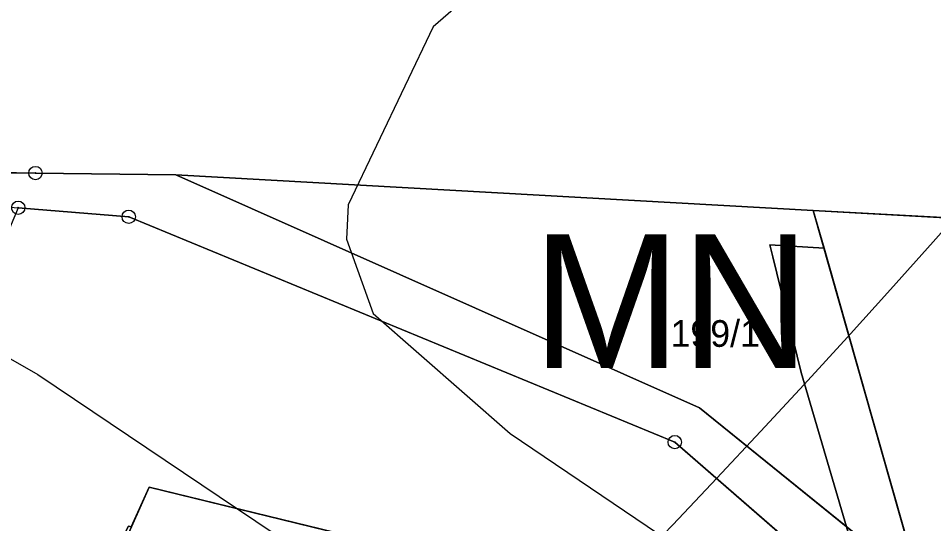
# Model space of a CAD drawing. Extents: x -706130 to -698555, y -971544 to -967260.
# Drawn here: x -703635.3 to -703566.8, y -970330.6 to -970292.8 of the extents above; entities that cross this region are included whole.
import ezdxf

# ---------------------------------------------------------------- set-up
doc = ezdxf.new("R2010")
doc.units = 0
for name, color, linetype in [('BPEJ hranice S', 7, 'Continuous'), ('BPEJ I-II trida ochrany S', 7, 'Continuous'), ('Docházková izochrona - VLAK N', 7, 'Continuous'), ('Hranice intravilán', 7, 'Continuous'), ('KN_Hranice_parcel', 7, 'Continuous'), ('KN_Parcelni cisla', 7, 'Continuous'), ('KN_Polygon parcely', 7, 'Continuous'), ('KN_POZEMKY_10_LESNI POZEMEK', 7, 'Continuous'), ('KN_POZEMKY_14_OSTATNI PLOCHA', 7, 'Continuous'), ('KN_POZEMKY_2_ORNA PUDA', 7, 'Continuous'), ('KN_POZEMKY_5_ZAHRADA', 7, 'Continuous'), ('KN_VYUZITI_17_ostatni plocha_ostatni komunikace', 7, 'Continuous'), ('KN_VYUZITI_26_ostatni plocha_jina plocha', 7, 'Continuous'), ('KN_Značky bodu BP', 7, 'Continuous'), ('Plochy lesní všeobecné S', 7, 'Continuous'), ('Plochy smíšené nezastavěného území všeobecné S', 7, 'Continuous'), ('Plochy smíšené obytné venkovské S', 7, 'Continuous'), ('Plochy zemědělské všeobecné CELEK S', 7, 'Continuous'), ('Regulační bloky v krajině S', 7, 'Continuous'), ('Regulační bloky zastavěné S', 7, 'Continuous'), ('Regulační kódy v krajině S', 7, 'Continuous'), ('VÝŠKOPIS_vrstevnice hlavní', 7, 'Continuous'), ('VÝŠKOPIS_vrstevnice zesílená', 7, 'Continuous'), ('Zastavene uzemi N', 7, 'Continuous'), ('Zastavene uzemi plochy N', 7, 'Continuous')]:
    doc.layers.add(name, color=color, linetype=linetype)

msp = doc.modelspace()

# ---------------------------------------------------------------- linework, layer by layer
at = {"layer": 'BPEJ hranice S'}
for points in [[(-703543.88, -970308.96), (-703575.83, -970307.17), (-703575.024, -970310.008), (-703579.078, -970309.754), (-703578.857, -970310.66), (-703576.752, -970319.302), (-703573.339, -970330.87), (-703571.796, -970336.097), (-703571.653, -970337.187), (-703571.145, -970341.063), (-703570.987, -970342.269), (-703545.4, -970365.134)], [(-703521.358, -970401.721), (-703526.313, -970392.115), (-703527.019, -970386.612), (-703527.598, -970382.095), (-703530.212, -970378.882), (-703530.266, -970378.816), (-703534.749, -970374.763), (-703545.4, -970365.134), (-703570.987, -970342.269), (-703571.145, -970341.063), (-703571.653, -970337.187), (-703571.796, -970336.097), (-703573.339, -970330.87), (-703576.752, -970319.302), (-703578.857, -970310.66), (-703579.078, -970309.754), (-703575.024, -970310.008), (-703575.83, -970307.17), (-703543.88, -970308.96), (-703535.054, -970310.407), (-703532.685, -970311.749), (-703530.488, -970312.577), (-703529.679, -970312.882), (-703524.71, -970314.755)], [(-703646.15, -970332.73), (-703632.252, -970340.643), (-703627.096, -970330.836), (-703626.888, -970330.882), (-703625.56, -970327.91), (-703593.92, -970335.61), (-703602.16, -970353.21), (-703603.047, -970353.01), (-703603.939, -970354.94), (-703602.51, -970355.27), (-703585.18, -970361.5), (-703583.066, -970363.468), (-703572.508, -970367.413), (-703570.83, -970366.66), (-703551.37, -970372.97), (-703530.212, -970378.882), (-703527.598, -970382.095), (-703527.019, -970386.612), (-703526.313, -970392.115), (-703521.358, -970401.721)], [(-703551.37, -970372.97), (-703570.83, -970366.66), (-703572.508, -970367.413), (-703583.066, -970363.468), (-703585.18, -970361.5), (-703602.51, -970355.27), (-703603.939, -970354.94), (-703603.047, -970353.01), (-703602.16, -970353.21), (-703593.92, -970335.61), (-703625.56, -970327.91), (-703626.888, -970330.882), (-703627.096, -970330.836), (-703632.252, -970340.643), (-703646.15, -970332.73)]]:
    msp.add_lwpolyline(points, dxfattribs=at)
at = {"layer": 'BPEJ I-II trida ochrany S'}
for p, q in [((-703543.88, -970308.96), (-703575.83, -970307.17)), ((-703575.024, -970310.008), (-703567.84, -970335.32))]:
    msp.add_line(p, q, dxfattribs=at)
msp.add_lwpolyline([(-703575.83, -970307.17), (-703575.024, -970310.008), (-703575.024, -970310.008)], dxfattribs=at)
at = {"layer": 'Docházková izochrona - VLAK N'}
msp.add_circle((-704165.451, -969778.767), 800, dxfattribs=at)
at = {"layer": 'Hranice intravilán'}
msp.add_lwpolyline([(-703506.95, -970413.21), (-703510.55, -970383.21), (-703519.27, -970381.94), (-703551.37, -970372.97), (-703570.83, -970366.66), (-703576.77, -970369.33), (-703585.18, -970361.5), (-703602.51, -970355.27), (-703602.16, -970353.21), (-703593.92, -970335.61), (-703625.56, -970327.91), (-703631.45, -970341.1), (-703646.15, -970332.73)], dxfattribs=at)
at = {"layer": 'KN_Hranice_parcel'}
for p, q in [((-703575.83, -970307.17), (-703623.56, -970304.51)), ((-703567.84, -970335.32), (-703575.83, -970307.17))]:
    msp.add_line(p, q, dxfattribs=at)
for points in [[(-703623.56, -970304.51), (-703634.06, -970304.37), (-703672.63, -970303.91)], [(-703623.56, -970304.51), (-703584.36, -970321.95), (-703567.84, -970335.32)], [(-703526.62, -970376.37), (-703586.2, -970324.53), (-703627.08, -970307.65), (-703635.35, -970306.97)], [(-703519.13, -970313.02), (-703543.88, -970308.96), (-703575.83, -970307.17)], [(-703631.45, -970341.1), (-703625.56, -970327.91), (-703593.92, -970335.61), (-703602.16, -970353.21)]]:
    msp.add_lwpolyline(points, dxfattribs=at)
at = {"layer": 'KN_Polygon parcely'}
for points in [[(-703575.83, -970307.17), (-703543.88, -970308.96), (-703519.13, -970313.02), (-703534.02, -970307.63), (-703565.14, -970278.41), (-703570.06, -970274.88), (-703590.14, -970267.18), (-703599.73, -970265.63), (-703609.71, -970264.02), (-703624.74, -970265.74), (-703731.89, -970278.02), (-703810.39, -970283.01), (-703832.17, -970298.91), (-703799.54, -970296.87), (-703763.35, -970295.57), (-703733.34, -970294.74), (-703702.74, -970299.14), (-703672.63, -970303.91), (-703634.06, -970304.37), (-703623.56, -970304.51)], [(-703634.06, -970304.37), (-703672.63, -970303.91), (-703635.35, -970306.97), (-703627.08, -970307.65), (-703586.2, -970324.53), (-703526.62, -970376.37), (-703520.6, -970377.03), (-703567.84, -970335.32), (-703584.36, -970321.95), (-703623.56, -970304.51)], [(-703567.84, -970335.32), (-703575.83, -970307.17), (-703623.56, -970304.51), (-703584.36, -970321.95)], [(-703625.56, -970327.91), (-703593.92, -970335.61), (-703602.16, -970353.21), (-703568.92, -970363.91), (-703550.58, -970370.54), (-703536.13, -970374.49), (-703526.62, -970376.37), (-703586.2, -970324.53), (-703627.08, -970307.65), (-703635.35, -970306.97), (-703646.15, -970332.73), (-703631.45, -970341.1)], [(-703602.16, -970353.21), (-703593.92, -970335.61), (-703625.56, -970327.91), (-703631.45, -970341.1), (-703632.23, -970342.86), (-703631.42, -970346.04), (-703629.04, -970347.16)]]:
    msp.add_lwpolyline(points, close=True, dxfattribs=at)
msp.add_lwpolyline([(-703101.77, -970393.29), (-703180.98, -970367.52), (-703222.41, -970359.09), (-703238.4, -970354.77), (-703282.08, -970349.74), (-703302.56, -970346.95), (-703344.42, -970343.17), (-703393.17, -970334.04), (-703414.53, -970329.99), (-703464.62, -970329.07), (-703507.08, -970316.99), (-703519.13, -970313.02), (-703543.88, -970308.96), (-703575.83, -970307.17), (-703567.84, -970335.32), (-703520.6, -970377.03), (-703394.73, -970395.4), (-703351.24, -970400.63), (-703308.86, -970406.89), (-703299.83, -970408.91), (-703222.69, -970421.09), (-703201.65, -970428.27), (-703127.84, -970453.09)], dxfattribs=at)
at = {"layer": 'KN_POZEMKY_10_LESNI POZEMEK'}
for p, q in [((-703634.06, -970304.37), (-703672.63, -970303.91)), ((-703623.56, -970304.51), (-703634.06, -970304.37)), ((-703575.83, -970307.17), (-703623.56, -970304.51)), ((-703635.35, -970306.97), (-703627.08, -970307.65)), ((-703627.08, -970307.65), (-703586.2, -970324.53)), ((-703543.88, -970308.96), (-703575.83, -970307.17)), ((-703586.2, -970324.53), (-703526.62, -970376.37)), ((-703625.56, -970327.91), (-703631.45, -970341.1)), ((-703593.92, -970335.61), (-703625.56, -970327.91))]:
    msp.add_line(p, q, dxfattribs=at)
at = {"layer": 'KN_POZEMKY_14_OSTATNI PLOCHA'}
for p, q in [((-703672.63, -970303.91), (-703634.06, -970304.37)), ((-703634.06, -970304.37), (-703623.56, -970304.51)), ((-703584.36, -970321.95), (-703623.56, -970304.51)), ((-703623.56, -970304.51), (-703575.83, -970307.17)), ((-703623.56, -970304.51), (-703584.36, -970321.95)), ((-703627.08, -970307.65), (-703635.35, -970306.97)), ((-703586.2, -970324.53), (-703627.08, -970307.65)), ((-703575.83, -970307.17), (-703567.84, -970335.32)), ((-703567.84, -970335.32), (-703584.36, -970321.95)), ((-703584.36, -970321.95), (-703567.84, -970335.32)), ((-703526.62, -970376.37), (-703586.2, -970324.53))]:
    msp.add_line(p, q, dxfattribs=at)
at = {"layer": 'KN_POZEMKY_2_ORNA PUDA'}
for p, q in [((-703567.84, -970335.32), (-703575.83, -970307.17)), ((-703575.83, -970307.17), (-703543.88, -970308.96))]:
    msp.add_line(p, q, dxfattribs=at)
at = {"layer": 'KN_POZEMKY_5_ZAHRADA'}
for p, q in [((-703631.45, -970341.1), (-703625.56, -970327.91)), ((-703625.56, -970327.91), (-703593.92, -970335.61))]:
    msp.add_line(p, q, dxfattribs=at)
at = {"layer": 'KN_VYUZITI_17_ostatni plocha_ostatni komunikace'}
for p, q in [((-703672.63, -970303.91), (-703634.06, -970304.37)), ((-703634.06, -970304.37), (-703623.56, -970304.51)), ((-703623.56, -970304.51), (-703584.36, -970321.95)), ((-703627.08, -970307.65), (-703635.35, -970306.97)), ((-703586.2, -970324.53), (-703627.08, -970307.65)), ((-703584.36, -970321.95), (-703567.84, -970335.32)), ((-703526.62, -970376.37), (-703586.2, -970324.53))]:
    msp.add_line(p, q, dxfattribs=at)
at = {"layer": 'KN_VYUZITI_26_ostatni plocha_jina plocha'}
for p, q in [((-703584.36, -970321.95), (-703623.56, -970304.51)), ((-703623.56, -970304.51), (-703575.83, -970307.17)), ((-703575.83, -970307.17), (-703567.84, -970335.32)), ((-703567.84, -970335.32), (-703584.36, -970321.95))]:
    msp.add_line(p, q, dxfattribs=at)
at = {"layer": 'KN_Značky bodu BP'}
for centre, radius in [((-703634.06, -970304.37), 0.5), ((-703634.06, -970304.37), 0.0303), ((-703635.35, -970306.97), 0.5), ((-703635.35, -970306.97), 0.0303), ((-703627.08, -970307.65), 0.5), ((-703627.08, -970307.65), 0.0303), ((-703586.2, -970324.53), 0.5), ((-703586.2, -970324.53), 0.0303)]:
    msp.add_circle(centre, radius, dxfattribs=at)
at = {"layer": 'Plochy lesní všeobecné S'}
for p, q in [((-703672.63, -970303.91), (-703634.06, -970304.37)), ((-703634.06, -970304.37), (-703623.56, -970304.51)), ((-703623.56, -970304.51), (-703575.83, -970307.17)), ((-703627.08, -970307.65), (-703635.35, -970306.97)), ((-703586.2, -970324.53), (-703627.08, -970307.65)), ((-703575.83, -970307.17), (-703543.88, -970308.96)), ((-703526.62, -970376.37), (-703586.2, -970324.53)), ((-703631.45, -970341.1), (-703625.56, -970327.91)), ((-703625.56, -970327.91), (-703593.92, -970335.61))]:
    msp.add_line(p, q, dxfattribs=at)
at = {"layer": 'Plochy smíšené nezastavěného území všeobecné S'}
for p, q in [((-703575.83, -970307.17), (-703623.56, -970304.51)), ((-703635.35, -970306.97), (-703627.08, -970307.65)), ((-703567.84, -970335.32), (-703575.83, -970307.17))]:
    msp.add_line(p, q, dxfattribs=at)
for points in [[(-703623.56, -970304.51), (-703634.06, -970304.37), (-703672.63, -970303.91), (-703635.35, -970306.97)], [(-703627.08, -970307.65), (-703586.2, -970324.53), (-703526.62, -970376.37)]]:
    msp.add_lwpolyline(points, dxfattribs=at)
at = {"layer": 'Plochy smíšené obytné venkovské S'}
for p, q in [((-703625.56, -970327.91), (-703631.45, -970341.1)), ((-703593.92, -970335.61), (-703625.56, -970327.91))]:
    msp.add_line(p, q, dxfattribs=at)
at = {"layer": 'Plochy zemědělské všeobecné CELEK S'}
for p, q in [((-703543.88, -970308.96), (-703575.83, -970307.17)), ((-703575.83, -970307.17), (-703567.84, -970335.32))]:
    msp.add_line(p, q, dxfattribs=at)
at = {"layer": 'Regulační bloky v krajině S'}
for p, q in [((-703672.63, -970303.91), (-703634.06, -970304.37)), ((-703634.06, -970304.37), (-703623.56, -970304.51)), ((-703623.56, -970304.51), (-703575.83, -970307.17)), ((-703575.83, -970307.17), (-703623.56, -970304.51)), ((-703627.08, -970307.65), (-703635.35, -970306.97)), ((-703635.35, -970306.97), (-703627.08, -970307.65)), ((-703586.2, -970324.53), (-703627.08, -970307.65)), ((-703575.83, -970307.17), (-703543.88, -970308.96)), ((-703567.84, -970335.32), (-703575.83, -970307.17)), ((-703543.88, -970308.96), (-703575.83, -970307.17)), ((-703575.83, -970307.17), (-703567.84, -970335.32)), ((-703526.62, -970376.37), (-703586.2, -970324.53)), ((-703631.45, -970341.1), (-703625.56, -970327.91)), ((-703625.56, -970327.91), (-703593.92, -970335.61))]:
    msp.add_line(p, q, dxfattribs=at)
for points in [[(-703623.56, -970304.51), (-703634.06, -970304.37), (-703672.63, -970303.91), (-703635.35, -970306.97)], [(-703627.08, -970307.65), (-703586.2, -970324.53), (-703526.62, -970376.37)]]:
    msp.add_lwpolyline(points, dxfattribs=at)
at = {"layer": 'Regulační bloky zastavěné S'}
for p, q in [((-703625.56, -970327.91), (-703631.45, -970341.1)), ((-703593.92, -970335.61), (-703625.56, -970327.91))]:
    msp.add_line(p, q, dxfattribs=at)
at = {"layer": 'VÝŠKOPIS_vrstevnice hlavní'}
msp.add_lwpolyline([(-703652.014, -970290.78), (-703654.154, -970295.346), (-703654.868, -970299.911), (-703653.584, -970306.617), (-703650.873, -970309.755), (-703633.895, -970319.457), (-703598.512, -970343.283), (-703566.982, -970368.25), (-703547.294, -970385.513), (-703536.736, -970395.786), (-703526.607, -970407.199), (-703515.906, -970420.896), (-703487.515, -970468.833), (-703454.558, -970530.467), (-703434.299, -970564.708), (-703416.75, -970589.818), (-703387.788, -970624.059)], dxfattribs=at)
at = {"layer": 'VÝŠKOPIS_vrstevnice zesílená'}
msp.add_lwpolyline([(-703395.058, -970263.415), (-703403.482, -970269.094), (-703425.739, -970280.793), (-703458.125, -970291.779), (-703470.109, -970292.492), (-703482.094, -970290.209), (-703530.031, -970276.085), (-703542.015, -970273.517), (-703554.57, -970271.805), (-703567.696, -970272.518), (-703574.259, -970273.945), (-703580.822, -970276.228), (-703590.095, -970281.078), (-703604.291, -970293.419), (-703610.64, -970306.759), (-703610.782, -970309.327), (-703608.785, -970314.891), (-703598.513, -970323.88), (-703557.424, -970351.701), (-703538.734, -970367.537), (-703522.184, -970385.228), (-703482.093, -970438.016), (-703448.994, -970486.952), (-703432.301, -970516.057)], dxfattribs=at)
at = {"layer": 'Zastavene uzemi N'}
msp.add_lwpolyline([(-703506.95, -970413.21), (-703510.55, -970383.21), (-703520.6, -970377.03), (-703526.62, -970376.37), (-703536.13, -970374.49), (-703550.58, -970370.54), (-703568.92, -970363.91), (-703570.83, -970366.66), (-703576.77, -970369.33), (-703585.18, -970361.5), (-703602.51, -970355.27), (-703602.16, -970353.21), (-703593.92, -970335.61), (-703625.56, -970327.91), (-703631.45, -970341.1), (-703646.15, -970332.73)], dxfattribs=at)
at = {"layer": 'Zastavene uzemi plochy N'}
msp.add_lwpolyline([(-703506.95, -970413.21), (-703510.55, -970383.21), (-703520.6, -970377.03), (-703526.62, -970376.37), (-703536.13, -970374.49), (-703550.58, -970370.54), (-703568.92, -970363.91), (-703570.83, -970366.66), (-703576.77, -970369.33), (-703585.18, -970361.5), (-703602.51, -970355.27), (-703602.16, -970353.21), (-703593.92, -970335.61), (-703625.56, -970327.91), (-703631.45, -970341.1), (-703646.15, -970332.73)], dxfattribs=at)

# ---------------------------------------------------------------- texts
at = {"layer": 'KN_Parcelni cisla'}
msp.add_text('199/1', height=2, dxfattribs=at).set_placement((-703586.52, -970317.39))
at = {"layer": 'Regulační kódy v krajině S'}
msp.add_text('MN', height=10, dxfattribs=at).set_placement((-703596.871, -970318.967))

doc.saveas('drawing.dxf')
